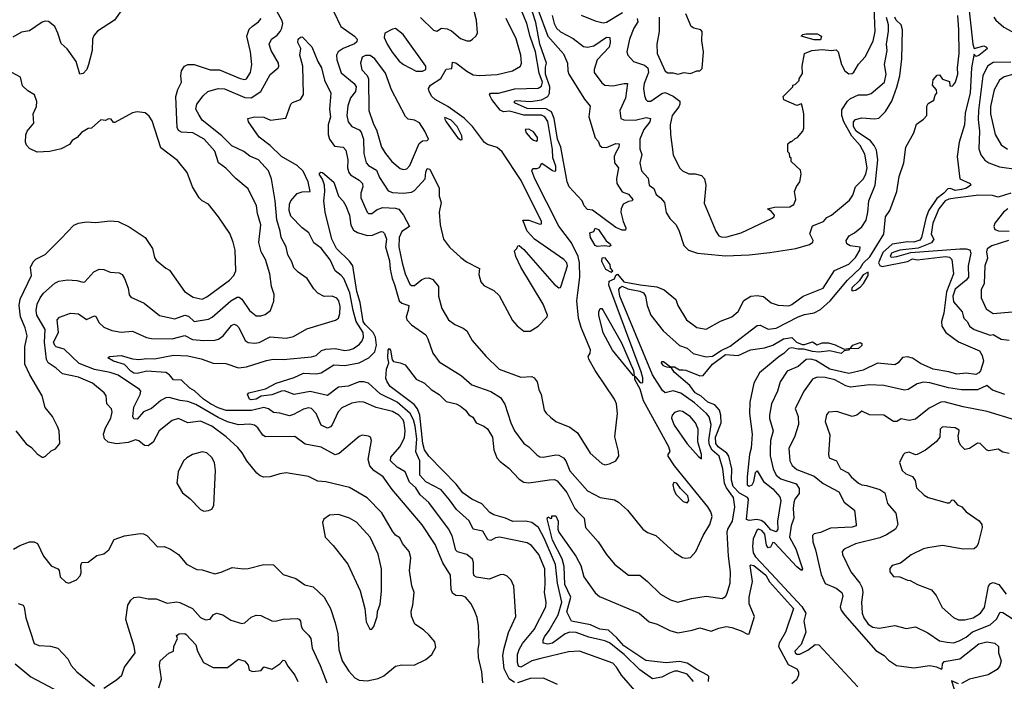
# Model space of a CAD drawing. Extents: x 1552294 to 1694791, y 811929 to 917222.
# Tile 348 of 643: x 1614124 to 1620335, y 892715 to 896888. Entities that reach past the tile are written whole.
import ezdxf

# ---------------------------------------------------------------- set-up
doc = ezdxf.new("R2010")
doc.units = 0

msp = doc.modelspace()

# ---------------------------------------------------------------- linework, layer by layer
at = {"layer": '0CON10XD'}
for points in [[(1620081.3, 897235), (1620136.2, 896735), (1620145, 896707.5), (1620205, 896723.8), (1620222.5, 896715), (1620227.5, 896705), (1620175, 896663.5), (1620155, 896656.7), (1620145, 896670), (1620142.5, 896665), (1620127.8, 896585), (1620120, 896425), (1620088.5, 896301.5), (1620084.4, 896225), (1620048.9, 896115), (1620036.9, 896025), (1620053.3, 895885), (1620118.8, 895855), (1620123.8, 895845), (1620096.5, 895825), (1620065, 895816.6), (1620025, 895812), (1619995, 895823.7), (1619977.4, 895822.6), (1619953.5, 895795), (1619908.6, 895761.4), (1619857.5, 895682.5), (1619839.3, 895635), (1619812.3, 895515), (1619801.2, 895498.8), (1619765, 895485.7), (1619725, 895487), (1619628, 895472), (1619569.4, 895420.6), (1619541.9, 895355), (1619548.7, 895338.7), (1619565, 895331), (1619725, 895363.9), (1619755, 895379.6), (1619785.9, 895374.1), (1619964.6, 895394.6), (1619989.6, 895389.6), (1620004.7, 895375), (1620013.6, 895286.4), (1619969, 895171), (1619953.4, 895036.6), (1619937.9, 894985), (1619940.5, 894955), (1619965.8, 894915), (1620045, 894856.5), (1620179, 894799), (1620195, 894770), (1620203.1, 894735), (1620185, 894674), (1620175, 894660.5), (1620155, 894649.8), (1620095, 894658.8), (1620035, 894652.9), (1619985, 894668), (1619885, 894684.2), (1619805, 894718.9), (1619755, 894753.3), (1619725, 894761.8), (1619691.5, 894758.5), (1619664.3, 894725), (1619645, 894711.8), (1619535, 894721.8), (1619445, 894678.7), (1619355, 894657.7), (1619233.4, 894683.4), (1619145, 894738.6), (1619113.3, 894746.7), (1619084.6, 894745), (1619035, 894700.7), (1618965, 894671.5), (1618920.2, 894605), (1618904.5, 894545), (1618867, 894465), (1618852.7, 894395), (1618852.8, 894372.8), (1618876.3, 894295), (1618859.7, 894235), (1618857.5, 894175), (1618858, 894138), (1618876.3, 894056.3), (1618896.5, 894016.5), (1618925, 893992.5), (1619020.8, 893960.8), (1619041.2, 893931.2), (1619040.7, 893899.3), (1619013.6, 893865), (1619006.8, 893843.2), (1619002.3, 893805), (1619006.9, 893745), (1618990.5, 893695), (1618980, 893625), (1619020.6, 893550.6), (1619060.9, 893425), (1619055, 893414.5), (1619025, 893437.1), (1618885, 893589.2), (1618875, 893590), (1618859.6, 893560.4), (1618845, 893556.7), (1618834.5, 893574.5), (1618825, 893643.5), (1618805, 893667.4), (1618785, 893674.7), (1618774, 893666), (1618750, 893615), (1618745.5, 893565), (1618751, 893525), (1618765, 893501.4), (1618865, 893395.2), (1619057.2, 893187.2), (1619082.5, 893145), (1619070.7, 893095), (1619082.5, 893025), (1619052.6, 892947.4), (1619014.4, 892905), (1619016, 892895), (1619025.7, 892885.7), (1619045, 892885.6), (1619095, 892910.8), (1619142.2, 892947.8), (1619165, 892945.8), (1619411, 892681)], [(1615680.8, 894739.3), (1615723, 894747), (1615785, 894744.1), (1615965, 894761.5), (1615995, 894771.2), (1616028.7, 894801.3), (1616055, 894810.2), (1616115, 894814.2), (1616175, 894802.2), (1616205, 894806.7), (1616229.4, 894815), (1616268.1, 894841.9), (1616285, 894863.3), (1616292.6, 894885), (1616289.8, 894915), (1616245.8, 894985), (1616226.5, 895055), (1616206.9, 895165), (1616167.7, 895255), (1616152.1, 895275), (1616113.6, 895303.6), (1616083, 895373), (1616025, 895447.7), (1615980.3, 895480.3), (1615947.5, 895545), (1615905, 895576.2), (1615835, 895649.1), (1615822.9, 895685), (1615825.9, 895725), (1615835, 895745.6), (1615875, 895792.5), (1615905, 895801.9), (1615956, 895805), (1615943.3, 895865), (1615913.1, 895933.1), (1615875, 895969.5), (1615775.8, 896025.8), (1615705, 896094.2), (1615635, 896147.5), (1615566.7, 896245), (1615563.3, 896265), (1615605, 896276.7), (1615665, 896274.4), (1615705.7, 896255.7), (1615802.6, 896267.4), (1615835, 896356.5), (1615845, 896366.2), (1615894.8, 896385.2), (1615913.8, 896416.2), (1615909.7, 896595), (1615891.1, 896665), (1615897.7, 896707.7), (1615878, 896745), (1615881.4, 896765), (1615895, 896779.2), (1615905, 896780), (1615967.6, 896717.6), (1616004.8, 896624.8), (1616027.1, 896585), (1616047, 896507), (1616086, 896425), (1616078.3, 896325), (1616084.2, 896275), (1616069, 896225), (1616070.2, 896165), (1616079.1, 896135), (1616109.8, 896089.8), (1616164.2, 896084.2), (1616182.2, 896065), (1616194.1, 896005), (1616190.9, 895955), (1616199.2, 895925), (1616210.4, 895910.4), (1616266.1, 895876.1), (1616286.9, 895855), (1616289.3, 895835), (1616276.2, 895795), (1616276.8, 895765), (1616315, 895674.2), (1616325, 895665.6), (1616345, 895666.5), (1616379.8, 895690.2), (1616415, 895704.3), (1616495, 895699.5), (1616515, 895692.5), (1616545.7, 895655), (1616582, 895585), (1616535, 895551.5), (1616518.4, 895515), (1616515.2, 895455), (1616535.7, 895355.7), (1616554.8, 895285), (1616585, 895219.6), (1616595, 895211.5), (1616615, 895212.8), (1616660.7, 895249.3), (1616681.3, 895258.7), (1616705, 895260.6), (1616730, 895250), (1616766.2, 895206.2), (1616766.7, 895145), (1616787.4, 895067.4), (1616828.9, 894995), (1616869.2, 894965), (1616922.3, 894942.3), (1616945.4, 894925.4), (1616978.6, 894865), (1617065, 894765.7), (1617149.2, 894685), (1617285, 894633.1), (1617355, 894637.5), (1617369.7, 894629.7), (1617387.5, 894605), (1617398.6, 894555), (1617414.3, 894525), (1617433.3, 894425), (1617445, 894406), (1617472.1, 894382.1), (1617505, 894354.3), (1617595, 894317.8), (1617642.7, 894282.7), (1617721.4, 894155), (1617795, 894089.2), (1617815, 894080.8), (1617845, 894086), (1617885, 894106.2), (1617903.8, 894135), (1617902, 894165), (1617877.9, 894257.9), (1617894.5, 894405), (1617888, 894465), (1617875.5, 894495), (1617755, 894676.2), (1617715, 894746.7), (1617708.8, 894765), (1617723.3, 894785), (1617723.8, 894806.2), (1617666.1, 894946.1), (1617649.7, 895005), (1617638.8, 895115), (1617643.7, 895165), (1617657.2, 895265), (1617655.9, 895355), (1617646.8, 895395), (1617605, 895480.2), (1617525.8, 895585.8), (1617374.2, 895885), (1617354.3, 895935.7), (1617360, 895950), (1617385, 895950), (1617403, 895957), (1617417, 895983), (1617485, 895937.1), (1617495, 895932.1), (1617506.8, 895935), (1617506.5, 895965), (1617487.4, 896017.4), (1617485, 896069.2), (1617455, 896245.5), (1617436.8, 896275), (1617415.4, 896285.4), (1617305, 896285.5), (1617215, 896311.5), (1617175, 896307.1), (1617155, 896318.5), (1617101.6, 896385), (1617087.9, 896415), (1617094, 896425), (1617145, 896425.6), (1617247.8, 896452.2), (1617393.7, 896456.3), (1617415, 896469.5), (1617421.9, 896495), (1617400.3, 896550.3), (1617376.7, 896685), (1617343, 896783), (1617323.8, 896865), (1617239.8, 897069.8)], [(1614835, 897046.7), (1614721.5, 896885), (1614615, 896815.7), (1614591.2, 896788.8), (1614582.7, 896765), (1614580.9, 896695), (1614558.9, 896605), (1614547.1, 896575), (1614525, 896549.2), (1614504, 896545), (1614481.1, 896625), (1614422.5, 896705), (1614385, 896738), (1614365.7, 896804.3), (1614345, 896846), (1614305, 896876), (1614285, 896880), (1614265, 896873.3), (1614185, 896818.2), (1614135, 896810), (1614081.2, 896778.8)], [(1616651.3, 896901.3), (1616735, 896822), (1616755, 896816.4), (1616785, 896834.2), (1616821.1, 896831.1), (1616847.6, 896817.6), (1616905, 896770), (1616945, 896754.2), (1616965, 896755.8), (1616981.2, 896765), (1617003.4, 896786.6), (1617011.9, 896805), (1617005.6, 896885), (1616970, 897025)], [(1616474.1, 893925.9), (1616416.4, 894005), (1616358.5, 894045), (1616331.8, 894075), (1616321.8, 894115), (1616344.1, 894234.1), (1616336.2, 894255), (1616325, 894261.2), (1616285, 894267.5), (1616265, 894260), (1616138.2, 894151.8), (1616115, 894144.6), (1616025, 894192.1), (1615925, 894211.5), (1615859.1, 894259.1), (1615675, 894257.3), (1615657.4, 894267.4), (1615625.4, 894315), (1615605, 894330), (1615575, 894336.4), (1615505, 894333.8), (1615435, 894351.3), (1615375, 894379), (1615235, 894460.3), (1615185, 894479.2), (1615137.1, 894487.1), (1615065.9, 894505.9), (1615045, 894502.5), (1615014.2, 894485.8), (1614955, 894436.7), (1614905.5, 894415), (1614865, 894368.6), (1614845, 894370.8), (1614838.5, 894385), (1614844.2, 894445), (1614883.9, 894525), (1614887.3, 894545), (1614880, 894555), (1614745, 894646.3), (1614695, 894662.6), (1614595, 894681.9), (1614499.7, 894719.7), (1614405, 894809.6), (1614355, 894824), (1614345, 894832.5), (1614337.6, 894855), (1614368.4, 894915), (1614361.5, 894995), (1614375, 895011.4), (1614445, 895037.8), (1614495, 895033.3), (1614545, 894998), (1614595, 895021.2), (1614605, 895016.7), (1614625, 894977.1), (1614655, 894948.2), (1614705, 894928.5), (1614765, 894917.3), (1614835, 894924.4), (1614924.8, 894884.8), (1614955, 894877.3), (1615085.3, 894875.3), (1615165, 894895.8), (1615215, 894871.4), (1615285, 894864), (1615355, 894866.2), (1615377.4, 894872.6), (1615406.5, 894893.5), (1615460.4, 894959.6), (1615475, 894968.2), (1615491.7, 894961.7), (1615505.9, 894945.9), (1615545.6, 894865), (1615565, 894852.7), (1615605, 894847.1), (1615635, 894852.5), (1615705, 894887.9), (1615805, 894880.4), (1615850.8, 894889.2), (1615935, 894939.5), (1616116.8, 894993.2), (1616134.4, 895005.6), (1616143.6, 895035), (1616145, 895080), (1616136.8, 895115), (1616125, 895132.9), (1616095, 895145.6), (1616045, 895142.9), (1616005, 895164), (1615980.2, 895190.2), (1615938, 895255), (1615880, 895295), (1615853.6, 895323.6), (1615840.9, 895360.9), (1615815.5, 895405), (1615805.6, 895455), (1615772.9, 895515), (1615767.1, 895555), (1615745, 895626.7), (1615735.3, 895745), (1615712.7, 895885), (1615692.7, 895935), (1615630.5, 896005), (1615575, 896027.3), (1615538, 896058), (1615461.8, 896091.8), (1615399.6, 896155), (1615275.4, 896255), (1615255.4, 896285.4), (1615236, 896325), (1615240.8, 896355), (1615281.3, 896408.7), (1615310.8, 896435), (1615375, 896453.5), (1615415, 896451.6), (1615545, 896398.4), (1615585, 896395.2), (1615645.2, 896434.8), (1615705, 896542.9), (1615754.2, 896585), (1615759.2, 896595), (1615755.6, 896615), (1615709.6, 896695), (1615697.5, 896735), (1615711.5, 896765), (1615748.3, 896791.7), (1615767.8, 896815), (1615778.4, 896835), (1615783.8, 896865), (1615778.3, 896885), (1615723, 896985)], [(1616105, 896937.1), (1616150, 896845), (1616235, 896783.8), (1616252.3, 896765), (1616251.1, 896748.9), (1616235, 896735.4), (1616164.1, 896705.9), (1616133.6, 896685), (1616122.9, 896665), (1616123.8, 896636.2), (1616152.5, 896552.5), (1616234.6, 896485), (1616245.7, 896465), (1616242.1, 896435), (1616211.3, 896395), (1616192.9, 896345), (1616188.2, 896285), (1616196.8, 896245), (1616218.5, 896215), (1616265, 896193.3), (1616278.6, 896178.6), (1616292, 896135), (1616294.2, 896045), (1616308.9, 895985), (1616325, 895968.5), (1616375, 895940), (1616393.7, 895893.7), (1616448.4, 895808.4), (1616475, 895798.8), (1616545, 895794.8), (1616595, 895801.6), (1616615, 895810.7), (1616681.1, 895885), (1616685, 895927.5), (1616695, 895950), (1616712, 895945), (1616770, 895825), (1616769.4, 895775), (1616782.3, 895735), (1616770.9, 895675), (1616775.7, 895594.3), (1616797.1, 895505), (1616835, 895452.9), (1616907.5, 895387.5), (1616941.4, 895361.4), (1617025, 895318.8), (1617021.2, 895281.2), (1617033.3, 895235), (1617051.2, 895211.2), (1617115, 895180), (1617148.3, 895148.3), (1617231.7, 894991.7), (1617261.7, 894958.3), (1617305, 894924), (1617345, 894924), (1617394.2, 894955.8), (1617452, 895015), (1617454.3, 895025), (1617426.2, 895095), (1617285, 895327.7), (1617252.8, 895395), (1617245, 895430), (1617260, 895445), (1617267, 895463), (1617275, 895463.8), (1617305, 895439.4), (1617495, 895221.3), (1617525, 895196.5), (1617535, 895199.2), (1617540.2, 895209.8), (1617579.7, 895335), (1617574.7, 895355), (1617556.2, 895375), (1617370.8, 895505), (1617326, 895555), (1617297.5, 895625), (1617335, 895624.6), (1617405, 895598.1), (1617415, 895601.2), (1617415.4, 895615), (1617287.1, 895875), (1617166.6, 896055), (1617135, 896083.2), (1617075, 896101.1), (1617055, 896113.2), (1616980.2, 896215), (1616927.4, 896267.4), (1616825, 896340.6), (1616745.4, 896385), (1616724.6, 896405), (1616706.2, 896435), (1616702.7, 896455), (1616714.4, 896475), (1616781.5, 896518.5), (1616815, 896576.7), (1616849.3, 896580.7), (1616855, 896620), (1616875, 896617.1), (1616945, 896563.6), (1616985, 896540.3), (1617023.6, 896536.4), (1617135, 896541.8), (1617233.3, 896565), (1617282.9, 896595), (1617288.5, 896615), (1617284.5, 896665), (1617255, 896768), (1617193.1, 896895)], [(1617925, 895560.5), (1617885, 895578.5), (1617736.3, 895686.3), (1617705, 895690.8), (1617684.1, 895714.1), (1617671.2, 895745), (1617589.8, 895835), (1617577, 895865), (1617538.1, 896085), (1617515.8, 896135.8), (1617494.9, 896264.9), (1617477.5, 896307.5), (1617445, 896325.3), (1617325, 896328.2), (1617244.6, 896365), (1617244.6, 896375), (1617255, 896378.5), (1617347.1, 896372.9), (1617415, 896382.3), (1617455.8, 896404.2), (1617465.3, 896424.7), (1617468.9, 896465), (1617441.2, 896545), (1617440.7, 896589.3), (1617447.2, 896615), (1617405, 896734.5), (1617380.1, 896870.1), (1617359.5, 896935)], [(1617395, 896948.7), (1617455, 896783.5), (1617555, 896672.1), (1617579.7, 896615), (1617580.9, 896565), (1617588.8, 896545), (1617687.5, 896387.5), (1617723.1, 896343.1), (1617714.2, 896275), (1617755, 896143.3), (1617772.2, 896122.2), (1617782.8, 896095), (1617796, 896084), (1617825, 896082.6), (1617885, 896108.5), (1617905.5, 896105.5), (1617903.8, 896085), (1617885, 896050.4), (1617874.1, 896025), (1617875.3, 895985.3), (1617901.5, 895955), (1617888.9, 895885), (1617891.6, 895855), (1617925, 895803.5), (1617965, 895788.2), (1617992.5, 895755), (1617987.5, 895745), (1617965, 895741.4), (1617931.5, 895725), (1617917.1, 895695), (1617916.2, 895675), (1617931.1, 895615), (1617948.2, 895575), (1617945, 895560.6), (1617925, 895560.5)], [(1617665, 896917.1), (1617755, 896881.8), (1617805, 896868.9), (1617825, 896872.8), (1617925.7, 896934.3)], [(1618018.5, 896895), (1618023.9, 896875), (1617997.6, 896835), (1617970.3, 896765), (1617953.1, 896685), (1617960.8, 896665), (1617995.4, 896625.4), (1618065, 896600.6), (1618085.9, 896585), (1618090.7, 896555), (1618062.6, 896485), (1618058.4, 896455), (1618065, 896410), (1618073.6, 896385), (1618085, 896375.5), (1618105, 896375.3), (1618175, 896421.9), (1618195, 896428.2), (1618246.7, 896406.7), (1618287.9, 896375), (1618288.5, 896355), (1618281.4, 896338.6), (1618240.5, 896285), (1618227.3, 896225), (1618228.9, 896165), (1618245.9, 896035.9), (1618285.8, 895955), (1618305, 895934.2), (1618345, 895916.7), (1618385, 895916.2), (1618425, 895905.8), (1618444.3, 895885), (1618452.7, 895845), (1618441.8, 895731.8), (1618514.2, 895555), (1618534.5, 895524.5), (1618555, 895515.8), (1618585, 895517.8), (1618675.4, 895544.6), (1618866.7, 895635), (1618883.8, 895645), (1618886, 895655), (1618865, 895681.2), (1618840, 895695), (1618884.5, 895705.5), (1618982.1, 895707.9), (1619006.7, 895723.3), (1619020, 895755), (1619011.2, 895805), (1619023, 895837), (1619043.9, 895866.1), (1619053.3, 895915), (1619048.3, 895938.3), (1618990, 895995), (1618990, 896015), (1618981.7, 896021.7), (1618980, 896045), (1618970, 896055), (1618970, 896105), (1618985, 896120), (1618995, 896120), (1619015, 896140), (1619030, 896145), (1619063.3, 896185), (1619070, 896205), (1619070, 896295), (1619062.5, 896335), (1619055, 896357.5), (1619025, 896347.5), (1618943, 896383), (1618940, 896405), (1619000, 896465), (1619000, 896475), (1619015, 896480), (1619040, 896505), (1619040, 896515), (1619061.7, 896548.3), (1619060, 896595), (1619073.3, 896675), (1619120, 896695), (1619185, 896700), (1619245, 896693.3), (1619275, 896698.8), (1619285.8, 896685), (1619308.1, 896605), (1619329.2, 896565), (1619355, 896547.1), (1619375, 896549.4), (1619385, 896558.1), (1619415, 896606.9), (1619457.3, 896655), (1619507.3, 896752.7), (1619520.2, 896815), (1619512.9, 896965)], [(1614185, 893596), (1614215, 893596), (1614236.2, 893585), (1614275, 893503.8), (1614323.6, 893443.6), (1614363.8, 893425), (1614372.5, 893415), (1614378.8, 893375), (1614415, 893340), (1614435, 893333.8), (1614483.3, 893355), (1614505, 893380), (1614511.4, 893398.6), (1614509.4, 893445), (1614515.8, 893464.2), (1614555, 893466), (1614610.5, 893509.5), (1614655, 893518.8), (1614686.2, 893545), (1614720, 893610), (1614785, 893631.9), (1614885, 893647.1), (1614905, 893645.6), (1614926, 893635), (1614994.1, 893564.1), (1615035, 893566.2), (1615075, 893549.4), (1615125, 893514.3), (1615176.7, 893455), (1615241.1, 893421.1), (1615275, 893417.8), (1615355, 893394.2), (1615395.5, 893404.5), (1615465, 893434.2), (1615535.8, 893424.2), (1615565, 893427.5), (1615665, 893451.4), (1615725, 893450), (1615785, 893390), (1615865, 893364.4), (1615923.5, 893323.5), (1615975, 893310.6), (1616045, 893245.6), (1616083.5, 893175), (1616114.5, 893085), (1616130.4, 893015), (1616137.9, 892915), (1616158.2, 892845), (1616199.2, 892779.2), (1616237.9, 892737.9), (1616265, 892722.5), (1616315, 892717.5), (1616385, 892732.5), (1616420.2, 892749.8), (1616495, 892810.9), (1616535, 892819.1), (1616612.7, 892817.3), (1616685, 892852), (1616723.8, 892885), (1616748.3, 892931.7), (1616743.3, 892965), (1616706.8, 893006.8), (1616670.3, 893040.3), (1616616.7, 893075), (1616595.9, 893125.9), (1616592.7, 893157.3), (1616604, 893195), (1616612, 893275), (1616597, 893317), (1616582.5, 893415), (1616591.1, 893495), (1616580, 893535), (1616539.4, 893585), (1616521.1, 893621.1), (1616495, 893637.8), (1616475, 893661.9), (1616407.8, 893777.8), (1616315, 893872.5), (1616205, 893937.5), (1616055, 893972.5), (1616005, 893976.7), (1615945, 894006.7), (1615805, 894029.5), (1615765, 894024.4), (1615705, 894005.6), (1615665, 894003.5), (1615640.7, 894010.7), (1615619.1, 894029.1), (1615556.9, 894105), (1615527.4, 894157.4), (1615500.2, 894190.2), (1615426.3, 894256.3), (1615335, 894324.7), (1615265, 894355.4), (1615185, 894346.5), (1615125, 894372.9), (1615085, 894360.6), (1615004.4, 894295), (1614966.6, 894223.4), (1614935, 894201.1), (1614911.9, 894201.9), (1614875, 894232.9), (1614855, 894238.5), (1614807.4, 894222.6), (1614735, 894213.3), (1614682.9, 894222.9), (1614660, 894245), (1614653.1, 894275), (1614664.6, 894315), (1614699.1, 894375), (1614708.1, 894415), (1614703.2, 894433.2), (1614674.5, 894464.5), (1614670, 894515), (1614656.2, 894535), (1614583.1, 894595), (1614494.2, 894634.2), (1614395, 894654.6), (1614355, 894690.7), (1614303.8, 894725), (1614292.7, 894745), (1614280.5, 894855), (1614284.8, 894935), (1614231.3, 895025), (1614227.5, 895055), (1614234.7, 895095), (1614252.5, 895135), (1614275, 895163.6), (1614345, 895226.7), (1614371.4, 895238.6), (1614425, 895247.1), (1614485, 895244.4), (1614525, 895231.9), (1614535, 895234.2), (1614590.9, 895299.1), (1614625, 895314.4), (1614655, 895311.9), (1614695, 895295.6), (1614752.4, 895292.4), (1614771.5, 895281.5), (1614786, 895256), (1614807.5, 895195), (1614813.7, 895153.7), (1614825, 895137.5), (1614910, 895100), (1615005, 895022.2), (1615102.1, 895002.1), (1615165, 895025.2), (1615188.4, 895018.4), (1615225.3, 894985.3), (1615315, 894998.8), (1615338.3, 895011.7), (1615456.2, 895115), (1615495, 895138), (1615507.7, 895137.7), (1615525, 895125.5), (1615574.2, 895054.2), (1615615, 895020), (1615645, 895020), (1615671.7, 895028.3), (1615706, 895055), (1615726.8, 895113.2), (1615729.4, 895155), (1615711.8, 895205), (1615701.8, 895285), (1615675.4, 895375), (1615646.9, 895425), (1615632.3, 895482.3), (1615645.3, 895595), (1615624.2, 895665), (1615617.7, 895715), (1615565, 895822.5), (1615487.4, 895887.4), (1615425, 895951.1), (1615378.9, 895985), (1615355, 896059.5), (1615287.9, 896135), (1615216, 896175), (1615145, 896180), (1615125, 896188.6), (1615117.9, 896207.9), (1615108.2, 896405), (1615121.5, 896448.5), (1615145.4, 896495), (1615141.2, 896535), (1615145.6, 896565), (1615164, 896595), (1615185, 896606), (1615225, 896606), (1615325, 896572.3), (1615385, 896571.6), (1615515, 896517.2), (1615545, 896511.3), (1615555, 896515.5), (1615580.3, 896555), (1615588, 896605), (1615579.3, 896685), (1615556.7, 896785), (1615571.6, 896828.4), (1615591.7, 896848.3), (1615630.5, 896875), (1615647.3, 896895)], [(1616225, 895335.5), (1616205, 895365.9), (1616122.9, 895445), (1616092.7, 895505), (1616050, 895675), (1616042.5, 895745), (1616049.5, 895805), (1616046.9, 895845), (1616033.2, 895883.2), (1616013.3, 895915), (1616024, 895926), (1616035, 895924.5), (1616105, 895864.3), (1616135.5, 895775), (1616165, 895743.2), (1616181.5, 895715), (1616204.3, 895655), (1616212.3, 895592.3), (1616230.4, 895560.4), (1616255.2, 895545.2), (1616315, 895526.8), (1616350.4, 895529.6), (1616405, 895553.3), (1616415, 895551.4), (1616425, 895539.2), (1616438.3, 895505), (1616432.2, 895455), (1616457.1, 895367.1), (1616460.3, 895315), (1616473.3, 895255), (1616487.5, 895217.5), (1616518.2, 895115), (1616535, 895100.6), (1616578.2, 895085), (1616575.3, 895054.7), (1616561.5, 895015), (1616565.6, 894995), (1616595, 894964.4), (1616685, 894900), (1616699.4, 894875), (1616729.4, 894785), (1616770.9, 894730.9), (1616908, 894645), (1616975, 894585.6), (1617095, 894543.5), (1617157.1, 894505), (1617183.3, 894463.3), (1617221.5, 894345), (1617246.1, 894296.1), (1617305, 894215.8), (1617335, 894194.3), (1617385, 894143.1), (1617405, 894132.2), (1617425, 894130), (1617505, 894143.6), (1617525, 894141.8), (1617555, 894125.6), (1617568.9, 894105), (1617593.4, 894043.4), (1617706.2, 893916.2), (1617785, 893875.4), (1617875, 893859.1), (1617902, 893845), (1617957.5, 893795), (1618055, 893674.2), (1618083.7, 893653.7), (1618136, 893635), (1618255, 893527.1), (1618305, 893495.8), (1618325, 893491.4), (1618355, 893496.2), (1618388.6, 893535), (1618434.4, 893635), (1618478.2, 893705), (1618491.6, 893755), (1618483.8, 893785), (1618465.1, 893815.1), (1618254.4, 894074.4), (1618214.2, 894135.8), (1618213.6, 894146.4), (1618226.2, 894163.8), (1618218.6, 894195), (1618059.1, 894485), (1618038, 894558), (1618005, 894620), (1618005, 894640), (1618033.6, 894603.6), (1618045, 894597.5), (1618055, 894600), (1618055, 894630), (1618045, 894666.7), (1617841, 895215), (1617841.4, 895238.6), (1617876.2, 895253.8), (1617885, 895277.4), (1617895, 895282.9), (1617935, 895236), (1618036.9, 895216.9), (1618142.7, 895202.7), (1618190, 895185), (1618263, 895123), (1618275.6, 895085), (1618330, 894995), (1618395, 894947.8), (1618455, 894936.4), (1618545, 894987.5), (1618615.3, 895014.7), (1618655, 895048), (1618692.6, 895117.4), (1618735, 895144.6), (1618775, 895149.6), (1618815, 895142.5), (1618865, 895102.5), (1618907.6, 895087.6), (1618975, 895084.5), (1618995, 895091.1), (1619065, 895144.6), (1619192.2, 895195), (1619262.9, 895307.1), (1619355, 895346.4), (1619395, 895389.2), (1619423.3, 895435), (1619424.6, 895454.6), (1619362.9, 895462.9), (1619342, 895475), (1619337.5, 895495), (1619355.6, 895525), (1619390, 895545), (1619435, 895582.9), (1619462.5, 895625), (1619474.7, 895675.3), (1619480.3, 895745), (1619519.3, 895845), (1619537.6, 896005), (1619528.6, 896065), (1619514.8, 896095), (1619490, 896125), (1619400.7, 896185), (1619383.4, 896215), (1619383.2, 896245), (1619395, 896259.6), (1619435, 896270), (1619516.2, 896263.8), (1619542.3, 896267.7), (1619585, 896309.4), (1619625.6, 896374.4), (1619656.9, 896463.1), (1619675.2, 896535), (1619688.3, 896641.7), (1619691.9, 896825), (1619684.8, 896855), (1619652.9, 896885), (1619644.1, 896905)], [(1618375.2, 892715), (1618335, 892760.2), (1618275, 892780), (1618255, 892779.4), (1618223, 892767), (1618175, 892740.7), (1618115, 892730.4), (1618035, 892788), (1617936.7, 892885), (1617845, 892957.4), (1617815, 892970.7), (1617714.1, 892994.1), (1617635, 893023), (1617595, 893024.3), (1617565.5, 893015), (1617485, 892956), (1617455, 892950), (1617426.9, 892956.9), (1617425.4, 892975), (1617433.9, 892995), (1617464.3, 893035), (1617520.4, 893135), (1617542.7, 893215), (1617516, 893335), (1617502.8, 893452.8), (1617431.5, 893618.5), (1617396.1, 893685), (1617355, 893717), (1617315, 893724.8), (1617235, 893722.3), (1617188.2, 893745), (1617115, 893766.1), (1617089.5, 893779.5), (1617039.1, 893835), (1616975.2, 893865.2), (1616920, 893905), (1616877.9, 893957.9), (1616704.3, 894135), (1616677.4, 894175), (1616667.4, 894215), (1616647.9, 894395), (1616633.9, 894433.9), (1616611.5, 894461.5), (1616460.6, 894575), (1616441.4, 894605), (1616433.9, 894626.1), (1616437.5, 894685), (1616453.5, 894725), (1616445.6, 894755.6), (1616447.5, 894805), (1616455, 894814), (1616462.5, 894805), (1616472.5, 894742.5), (1616482.1, 894732.1), (1616525, 894724), (1616555, 894710.8), (1616625, 894620.8), (1616678, 894595), (1616719.1, 894555), (1616769.3, 894525), (1616815, 894480), (1616876.7, 894465), (1616905, 894451.4), (1616936, 894425), (1616956.1, 894396.1), (1616982, 894382), (1617003.8, 894345), (1617051.2, 894325), (1617075, 894307.5), (1617106.9, 894255), (1617115.4, 894175), (1617133.5, 894125), (1617155, 894100.9), (1617209.2, 894059.3), (1617275, 893990.9), (1617305, 893971.2), (1617335, 893967.7), (1617465, 893986.9), (1617497.6, 893987.6), (1617515, 893980.7), (1617575.2, 893905.2), (1617625, 893805.6), (1617639.5, 893789.5), (1617684.5, 893745), (1617693.3, 893685), (1617773.1, 893595), (1617824.6, 893514.6), (1617875, 893454), (1617965, 893384.2), (1618035, 893384), (1618085, 893344.2), (1618165.5, 893265.5), (1618229.3, 893229.3), (1618275, 893213.5), (1618361.5, 893238.5), (1618455, 893251.8), (1618555, 893238.1), (1618575, 893250), (1618585, 893264), (1618604.5, 893335), (1618608.5, 893405), (1618594.1, 893505), (1618587, 893655), (1618590.5, 893675), (1618619.7, 893725), (1618634.7, 893815.3), (1618626.6, 893875), (1618583, 893935), (1618570.5, 893965), (1618560, 894055), (1618535.6, 894135), (1618492.8, 894172.8), (1618476.1, 894205), (1618470.2, 894235), (1618484.8, 894335), (1618472.9, 894382.9), (1618456.3, 894405), (1618381.3, 894471.3), (1618295, 894532.5), (1618245, 894547.5), (1618195.5, 894535.5), (1618178.8, 894548.8), (1618115, 894647.5), (1617910.2, 895145), (1617903.7, 895186.3), (1617910.7, 895199.3), (1617925, 895206.7), (1617960.2, 895190.2), (1618035, 895175.6), (1618058.5, 895165), (1618071.2, 895145), (1618082.3, 895085), (1618104.8, 895024.8), (1618182, 894925), (1618285, 894832.6), (1618335, 894816.1), (1618372.9, 894782.9), (1618455, 894762.4), (1618495, 894766.6), (1618547.8, 894802.2), (1618605, 894828.9), (1618775, 894959.5), (1618795, 894961.1), (1618846, 894936), (1618895, 894941.7), (1619035, 895014.5), (1619075, 895029), (1619135, 895038.6), (1619175, 895061.4), (1619235.3, 895114.7), (1619346.5, 895245), (1619427.7, 895322.3), (1619445, 895353.5), (1619486.7, 895393.3), (1619575.1, 895534.9), (1619585.2, 895644.8), (1619611.9, 895685), (1619656.2, 895803.8), (1619670.9, 895899.1), (1619701.4, 895985), (1619714, 896085), (1619763.3, 896175), (1619781.2, 896228.8), (1619825, 896260), (1619846.1, 896283.9), (1619847, 896343), (1619855, 896360), (1619889.3, 896380.7), (1619897.5, 896412.5), (1619910, 896425), (1619907.5, 896445), (1619882.5, 896475), (1619885, 896510), (1619911.7, 896538.3), (1619925, 896540), (1619945, 896512.5), (1619988.3, 896498.3), (1619991.7, 896471.7), (1620005, 896470), (1620015, 896476.7), (1620027.8, 896495), (1620040.9, 896545), (1620039.2, 896585), (1620049.3, 896675), (1620047.7, 896825), (1620042.4, 896915)], [(1617483.2, 896915), (1617494.8, 896865), (1617510.6, 896835), (1617535, 896811.9), (1617615, 896770), (1617680, 896720), (1617705, 896715.4), (1617745, 896723.2), (1617825, 896778.6), (1617847, 896777), (1617848.6, 896745), (1617841.9, 896715), (1617767.6, 896635), (1617747.5, 896575), (1617747.5, 896555), (1617795, 896489.2), (1617815, 896475.5), (1617865, 896471.6), (1617936.7, 896486.7), (1617956.9, 896485), (1617946.2, 896393.8), (1617908.9, 896315), (1617915, 896266.2), (1617935, 896256.7), (1618005.6, 896255.6), (1618075, 896271.6), (1618102.9, 896265), (1618099.1, 896245), (1618060.4, 896195), (1618035.4, 896134.6), (1618034.7, 896074.7), (1618047.3, 896037.3), (1618036.5, 895985), (1618045.5, 895935.5), (1618088.5, 895888.5), (1618093.8, 895843.8), (1618125, 895824.3), (1618139.4, 895785), (1618166.9, 895765), (1618191.4, 895735), (1618202.1, 895672.1), (1618225, 895634), (1618264.7, 895594.7), (1618283.8, 895555), (1618312.2, 895465), (1618341.8, 895435), (1618399.2, 895415), (1618575, 895398.4), (1618725, 895404.7), (1618855, 895419.9), (1619020, 895445), (1619105, 895470.2), (1619126.5, 895485), (1619129.5, 895495), (1619108.1, 895538.1), (1619125, 895588.1), (1619193.5, 895616.5), (1619215, 895641.1), (1619245, 895655.8), (1619359.2, 895750.8), (1619379, 895781), (1619395.3, 895835), (1619445, 895882.3), (1619461.9, 895915), (1619469.3, 895955), (1619455, 896039.4), (1619424.7, 896095), (1619373.6, 896153.6), (1619322.8, 896245), (1619309.6, 896285), (1619309.1, 896320.9), (1619345, 896374.6), (1619365, 896390.5), (1619415, 896413.9), (1619470, 896415), (1619495, 896422.9), (1619579.2, 896495), (1619590.2, 896545), (1619578.4, 896605), (1619596.5, 896693.5), (1619592.4, 896735), (1619604.8, 896815.2), (1619604.8, 896855), (1619592.6, 896902.6)], [(1618156.9, 896905), (1618158.2, 896815), (1618143.1, 896735), (1618145.3, 896675), (1618195, 896564), (1618212.4, 896552.4), (1618245, 896553.5), (1618275, 896545.7), (1618315, 896554.4), (1618355, 896550), (1618395, 896565.7), (1618415, 896565.8), (1618428.6, 896581.4), (1618438.3, 896685), (1618426.1, 896755), (1618429.7, 896815), (1618420.6, 896825), (1618375.6, 896835), (1618360.4, 896845), (1618325.7, 896925)], [(1620268.2, 896905), (1620281.9, 896885), (1620332.2, 896842.2), (1620382, 896815)], [(1616665, 896563.7), (1616685.4, 896575), (1616685.8, 896595), (1616543.9, 896795), (1616495, 896831.9), (1616475, 896829.4), (1616426.7, 896803.3), (1616423.3, 896776.7), (1616441.8, 896735), (1616472.9, 896682.9), (1616517.8, 896627.8), (1616545, 896605.8), (1616624.1, 896564.1), (1616665, 896563.7)], [(1619135, 896760.9), (1619052.5, 896785), (1619063.3, 896795), (1619085, 896799.6), (1619155, 896799.7), (1619180.8, 896785), (1619175, 896761.9), (1619135, 896760.9)], [(1616545, 895944.4), (1616565, 895948), (1616585, 895968), (1616643.2, 896106.8), (1616665, 896124.2), (1616695, 896125.7), (1616702.2, 896135), (1616680.6, 896185), (1616645, 896237.5), (1616615, 896255.7), (1616575, 896261.4), (1616557.4, 896277.4), (1616470, 896445), (1616430.5, 896550.5), (1616365, 896640.7), (1616335, 896661.6), (1616305, 896663.6), (1616285, 896651.4), (1616273.1, 896615), (1616282.8, 896572.8), (1616316.2, 896536.2), (1616323.4, 896515), (1616327.3, 896315), (1616353.1, 896235), (1616377.8, 896187.8), (1616406.8, 896085), (1616430.8, 896045), (1616472.2, 895995), (1616525, 895948.8), (1616545, 895944.4)], [(1620375, 896620.9), (1620265, 896618), (1620228.2, 896595), (1620198.7, 896535), (1620172.2, 896315), (1620169.8, 896259.8), (1620177.6, 896185), (1620173.3, 896073.3), (1620186.5, 896035), (1620212.4, 896002.4), (1620237.5, 895985), (1620305, 895961.2), (1620425, 895942.5)], [(1614098.8, 894295), (1614165, 894214), (1614199.5, 894189.5), (1614235, 894150), (1614265, 894130), (1614275, 894130), (1614287.5, 894135), (1614321.7, 894168.3), (1614349.3, 894180.7), (1614377.5, 894215), (1614373.1, 894295), (1614362.6, 894322.6), (1614331.4, 894385), (1614285, 894442.5), (1614266.2, 894515), (1614188.4, 894648.4), (1614157.5, 894715), (1614155.5, 894825), (1614171.9, 894895), (1614159.5, 894945), (1614129.3, 895015), (1614121.3, 895085), (1614127.6, 895125), (1614198.8, 895275), (1614192.9, 895325), (1614208.9, 895361.1), (1614225, 895377.1), (1614285, 895406.7), (1614385, 895507.5), (1614465, 895592), (1614495, 895605.8), (1614545, 895614.2), (1614605, 895610), (1614695, 895620), (1614745, 895615.8), (1614815, 895581.4), (1614916, 895515), (1614961.9, 895445), (1614975, 895387.5), (1614985, 895371.2), (1615045, 895321.2), (1615068.7, 895308.7), (1615164, 895174), (1615218.8, 895138.8), (1615275, 895126.2), (1615305, 895140), (1615446.7, 895245), (1615475.7, 895275), (1615486.9, 895305), (1615482.5, 895435), (1615471.1, 895485), (1615449.3, 895539.3), (1615378.1, 895645), (1615315, 895724.2), (1615275, 895746.9), (1615257.1, 895765), (1615215, 895834), (1615180, 895925), (1615120, 896000), (1615015, 896080), (1614960.3, 896250.3), (1614940.9, 896280.9), (1614915, 896300.8), (1614865, 896307.1), (1614835, 896302), (1614725, 896240), (1614715, 896240), (1614701.7, 896261.7), (1614685, 896262.5), (1614665, 896253.3), (1614635, 896256.7), (1614576, 896204), (1614555, 896202.5), (1614515, 896176.7), (1614486.7, 896145), (1614455, 896126), (1614439.1, 896100.9), (1614385, 896073.3), (1614315, 896057.9), (1614235, 896053.1), (1614186.8, 896076.8), (1614166.7, 896096.7), (1614160, 896115), (1614163.1, 896163.1), (1614171.9, 896185), (1614212.9, 896235), (1614210, 896295), (1614229.7, 896340.3), (1614231.7, 896371.7), (1614217.5, 896415), (1614175, 896440), (1614141.7, 896471.7), (1614130, 896525), (1614075.5, 896555.5)], [(1620395, 896545.2), (1620333, 896527), (1620303.6, 896506.4), (1620271.6, 896445), (1620248.2, 896341.8), (1620248.1, 896295), (1620276.5, 896165), (1620315, 896098.9), (1620355, 896071.1)], [(1616905, 896130.5), (1616915, 896132.5), (1616913.8, 896155), (1616883.1, 896215), (1616845, 896255.2), (1616805, 896272.5), (1616803.1, 896265), (1616813.9, 896245), (1616885, 896145.6), (1616905, 896130.5)], [(1617385, 896121.5), (1617390.9, 896129.1), (1617389.3, 896145), (1617365, 896181.5), (1617335, 896196.9), (1617311.4, 896195), (1617319.1, 896175), (1617345, 896145.9), (1617365, 896128.8), (1617385, 896121.5)], [(1620375, 895793.8), (1620295, 895768), (1620259.3, 895779.3), (1620175, 895781.4), (1620025, 895762.4), (1619985, 895755.8), (1619961.9, 895745), (1619921.7, 895695), (1619884.2, 895605), (1619873.8, 895535), (1619890, 895505), (1619875, 895481.2), (1619792.2, 895447.8), (1619675, 895434.3), (1619644, 895425), (1619622.2, 895415), (1619614.2, 895395), (1619625, 895390.9), (1619656.2, 895395), (1619745, 895420.6), (1620055, 895444.1), (1620094, 895444), (1620116.8, 895436.8), (1620123.3, 895415), (1620107.5, 895335), (1620108.7, 895265), (1620095.1, 895244.9), (1620025, 895188.2), (1620010.4, 895145), (1620015, 895107.9), (1620068.4, 895045), (1620075, 895021.2), (1620079.6, 895005), (1620102.4, 894982.4), (1620115.7, 894955.7), (1620143.8, 894933.8), (1620245, 894899.3), (1620265, 894902.7), (1620315, 894874.1), (1620365, 894866.2)], [(1620356.5, 895695), (1620330, 895675), (1620275.2, 895604.8), (1620268.1, 895585), (1620275.4, 895565), (1620297.1, 895557.1), (1620364.7, 895554.7)], [(1617845, 895456.9), (1617811.6, 895461.6), (1617767, 895457), (1617755, 895463.4), (1617723.9, 895515), (1617719.4, 895545), (1617745, 895552.2), (1617755, 895573.5), (1617775, 895565.3), (1617822.6, 895492.6), (1617847.9, 895475), (1617853.1, 895465), (1617845, 895456.9)], [(1620360.8, 895495), (1620255, 895461.1), (1620227.3, 895442.7), (1620222.3, 895425), (1620228.2, 895385), (1620212.8, 895335), (1620208.1, 895225), (1620188.8, 895185), (1620188.2, 895135), (1620220, 895065), (1620265, 895035.6), (1620385, 895046.2)], [(1617854.6, 895295.4), (1617865, 895304.7), (1617850.9, 895320.9), (1617848.8, 895345), (1617816.8, 895386.8), (1617796.5, 895385), (1617793.5, 895365), (1617819, 895315), (1617854.6, 895295.4)], [(1618019.9, 892639.9), (1617920, 892755), (1617889.2, 892805), (1617865, 892830), (1617655, 892904.6), (1617585, 892901.1), (1617411.6, 892858.4), (1617355, 892844.8), (1617285, 892803.8), (1617270.2, 892810.2), (1617263.9, 892833.9), (1617263.9, 892885), (1617274.2, 892915.8), (1617295.9, 892954.1), (1617368.3, 893041.7), (1617442.9, 893185), (1617445.3, 893215), (1617433.6, 893275), (1617439.5, 893325), (1617435.8, 893425), (1617399.4, 893515), (1617351.7, 893571.7), (1617325, 893589.1), (1617150, 893625), (1617125, 893620.4), (1617095, 893604.4), (1617077.3, 893607.3), (1617045, 893661.4), (1616985, 893675.7), (1616958.3, 893728.3), (1616878.6, 893798.6), (1616835, 893860.4), (1616782.2, 893922.2), (1616685, 893974), (1616648.8, 894015), (1616647.5, 894105), (1616622, 894162), (1616629, 894245), (1616618.5, 894325), (1616608.1, 894365), (1616587.3, 894405), (1616505, 894475.4), (1616397.6, 894527.6), (1616325, 894596.5), (1616295.2, 894605.2), (1616265, 894604.3), (1616195, 894577.9), (1616135, 894570.3), (1616065, 894517.3), (1615956.5, 894543.5), (1615855, 894524.6), (1615795, 894548.4), (1615775, 894546.1), (1615715, 894521.9), (1615646.7, 894513.2), (1615615, 894494.7), (1615585, 894491.4), (1615573.8, 894495), (1615560, 894525), (1615570, 894535), (1615675, 894560.6), (1615741.2, 894595), (1615855, 894631.5), (1615915, 894658.5), (1615995, 894654.5), (1616025, 894660.2), (1616105, 894710.9), (1616175, 894706.8), (1616265, 894724.8), (1616326, 894755), (1616365, 894792.5), (1616374.4, 894835), (1616367.7, 894885), (1616354.3, 894915), (1616303.7, 894965), (1616291.6, 894985), (1616271.5, 895105), (1616249.7, 895175), (1616225, 895335.5)], [(1619375, 895178.1), (1619395, 895183.1), (1619425, 895201.1), (1619447.1, 895225), (1619475.5, 895275), (1619475.6, 895295.6), (1619445, 895280), (1619418.2, 895241.8), (1619375, 895198.8), (1619370.8, 895185), (1619375, 895178.1)], [(1617995, 894642.5), (1617864.1, 894804.1), (1617805, 894914.2), (1617776.2, 895023.8), (1617776.2, 895045), (1617785, 895067.5), (1617795, 895066.2), (1617805, 895053.3), (1617920.5, 894850.5), (1617996, 894675), (1618000, 894645), (1617995, 894642.5)], [(1618895, 893657.6), (1618861.5, 893671.5), (1618825, 893714), (1618800.5, 893730.5), (1618773.7, 893736.3), (1618725, 893729.2), (1618709.5, 893735), (1618722, 893865), (1618714.6, 893875), (1618665, 893902.6), (1618625, 893944.8), (1618612.9, 893985), (1618615.6, 894055), (1618596.4, 894136.4), (1618585.3, 894155.3), (1618529.2, 894195), (1618514.8, 894215), (1618514, 894255), (1618548.1, 894345), (1618547.2, 894395), (1618539.1, 894425), (1618509, 894459), (1618465, 894476.8), (1618423.4, 894513.4), (1618384.7, 894535), (1618350.7, 894580.7), (1618253.1, 894665), (1618235, 894692.5), (1618205, 894696), (1618185, 894705.7), (1618171.9, 894725), (1618175, 894733.3), (1618185, 894733.1), (1618228.3, 894698.3), (1618255, 894698.8), (1618285, 894680), (1618309.2, 894679.2), (1618325, 894678.6), (1618415, 894643.1), (1618435, 894643.3), (1618494.8, 894715), (1618575, 894777.3), (1618655, 894770), (1618734, 894806), (1618821.2, 894818.8), (1618875, 894835.4), (1618942.5, 894875), (1618995, 894884.3), (1619024.5, 894854.5), (1619060.6, 894840.6), (1619075, 894840), (1619125, 894856.7), (1619155, 894836.7), (1619185, 894850.6), (1619225, 894850.5), (1619268.2, 894838.2), (1619325, 894810), (1619363.6, 894816.4), (1619378.8, 894835), (1619425, 894851.8), (1619435, 894846.9), (1619435, 894832.5), (1619415, 894813.5), (1619357.5, 894812.5), (1619352.5, 894805), (1619325, 894800), (1619305, 894782.2), (1619235, 894800.5), (1619165, 894791.9), (1619125, 894795.4), (1619071.1, 894811.1), (1619035, 894809.5), (1618995, 894818.3), (1618975, 894814.4), (1618945, 894782.3), (1618915.3, 894764.7), (1618790, 894660), (1618754.6, 894595), (1618730, 894475), (1618726.8, 894405), (1618745.2, 894275), (1618738.8, 894185), (1618728.4, 894145), (1618712.7, 894005), (1618712.7, 893955), (1618725, 893945.8), (1618745.2, 893954.8), (1618754.7, 893975), (1618765, 894032), (1618775, 894042), (1618815.9, 893975.9), (1618875, 893930.3), (1618918.4, 893878.4), (1618925.2, 893855.2), (1618904.4, 893725), (1618905.2, 893675), (1618895, 893657.6)], [(1617245, 892707.8), (1617211, 892731), (1617180.6, 892795), (1617172.5, 892875), (1617177.8, 892915), (1617207.4, 893022.6), (1617252.5, 893125), (1617240, 893315), (1617225, 893353.8), (1617198.9, 893378.9), (1617175, 893388.1), (1617155, 893387.1), (1617085, 893360.3), (1617005, 893372.7), (1616991.1, 893381.1), (1616985.5, 893395), (1616987.3, 893465), (1616979.4, 893485), (1616944.7, 893514.7), (1616885, 893532), (1616875, 893541.5), (1616851.9, 893631.9), (1616827.9, 893677.9), (1616705, 893842.9), (1616650.6, 893890.6), (1616621.8, 893935), (1616582.3, 893972.3), (1616556, 894036), (1616504.6, 894065), (1616463.1, 894105), (1616465, 894130), (1616522.4, 894195), (1616551.5, 894251.5), (1616556.1, 894295), (1616550.2, 894345), (1616542.4, 894365), (1616515, 894394.7), (1616475, 894417), (1616373.1, 894443.1), (1616295, 894475.4), (1616265, 894479.1), (1616219.5, 894470.5), (1616155, 894439.6), (1616132.8, 894415), (1616095, 894333.5), (1616085, 894320), (1616065, 894311.8), (1616025, 894331.2), (1615994.1, 894405), (1615965, 894436.1), (1615945, 894439.2), (1615915, 894432.7), (1615852.2, 894397.8), (1615825, 894390), (1615765, 894406.2), (1615725, 894410), (1615693.4, 894433.4), (1615665, 894441.3), (1615586.7, 894423.3), (1615426.4, 894423.6), (1615375, 894439.4), (1615327.6, 894465), (1615283.1, 894495), (1615226.6, 894546.6), (1615196.9, 894565), (1615145, 894614.3), (1615095, 894616.7), (1615068.2, 894648.2), (1615045, 894662.9), (1614925, 894671.3), (1614865, 894657.5), (1614845, 894659.1), (1614825, 894671.9), (1614785, 894714.2), (1614715, 894734.8), (1614680, 894755), (1614690, 894765), (1614765, 894771.1), (1614835, 894748.6), (1614874.7, 894745.3), (1614925, 894752.3), (1614975, 894749.3), (1615095, 894772.5), (1615185, 894767.9), (1615268.3, 894748.3), (1615345, 894721.8), (1615425, 894720), (1615505, 894692.1), (1615555, 894699.6), (1615680.8, 894739.3)], [(1620337.3, 894525), (1620261, 894551), (1620225, 894580.4), (1620165, 894554.7), (1620065.6, 894554.4), (1619982.7, 894567.3), (1619865, 894598.5), (1619825, 894601.6), (1619785, 894590.8), (1619729.2, 894555), (1619705, 894552.2), (1619575, 894581.8), (1619485, 894584.7), (1619365, 894570.7), (1619335, 894579.5), (1619265, 894616.4), (1619205, 894630.9), (1619155, 894634.6), (1619125, 894620.9), (1619072.6, 894547.4), (1619014.5, 894435.5), (1619035.3, 894385), (1619036.1, 894335), (1619011.6, 894255), (1618974.7, 894185.3), (1618981.3, 894105), (1618997.3, 894077.3), (1619025, 894052), (1619135, 894009), (1619192.5, 893962.5), (1619289.9, 893909.9), (1619325, 893844.4), (1619390.6, 893795), (1619400.6, 893705), (1619399.2, 893695), (1619375, 893686.6), (1619237.9, 893682.1), (1619175, 893653.5), (1619134.8, 893645.2), (1619124.7, 893635.3), (1619125.9, 893595), (1619144, 893545), (1619179.6, 893389.6)], [(1620405, 894363.1), (1620227.1, 894417.1), (1620075, 894445.9), (1619955, 894479.1), (1619933.7, 894476.3), (1619861.4, 894438.6), (1619775, 894368.9), (1619735, 894360.4), (1619685, 894371.4), (1619655.7, 894354.3), (1619635, 894353.2), (1619573.9, 894393.9), (1619485, 894395.6), (1619435, 894419.4), (1619405.3, 894394.7), (1619375, 894385.9), (1619277.8, 894417.8), (1619225, 894412.2), (1619213.1, 894396.9), (1619204.5, 894355), (1619235, 894270), (1619225.5, 894145), (1619229.2, 894125), (1619276.7, 894105), (1619301.2, 894055), (1619350.5, 894030.5), (1619368.6, 894005), (1619415.5, 893965), (1619435, 893955.3), (1619465, 893951.2), (1619549.4, 893925), (1619580, 893905), (1619597.8, 893837.8), (1619650.8, 893775), (1619662.7, 893705), (1619647.5, 893675), (1619591.7, 893638.3), (1619548.7, 893621.3), (1619396.9, 893583.1), (1619325, 893548), (1619311.2, 893535), (1619314, 893515), (1619367.5, 893405), (1619423.1, 893335), (1619438.7, 893305), (1619442.7, 893275), (1619433.9, 893215), (1619437.8, 893145), (1619447.8, 893115), (1619475, 893075.6), (1619505, 893056.9), (1619545, 893051.5), (1619645, 893068.1), (1619715, 893049.2), (1619775, 893058.6), (1619852, 893022), (1619925, 892970.5), (1619975, 892961.5), (1620015, 892958.9), (1620049.7, 892970.3), (1620095, 892994.7), (1620135, 893027.8), (1620245, 893072.3), (1620285, 893106.9), (1620308.1, 893151.9), (1620325, 893148.8), (1620385, 893110.8)], [(1618425, 894118.8), (1618425, 894146.7), (1618401.4, 894225), (1618403.1, 894305), (1618387.8, 894345), (1618353.8, 894385), (1618305, 894416.1), (1618285, 894420.4), (1618255, 894411.8), (1618240.4, 894395), (1618236.1, 894375), (1618251.9, 894331.9), (1618333.2, 894213.2), (1618405, 894133.2), (1618425, 894118.8)], [(1620365, 894152.5), (1620325, 894160), (1620295, 894178.8), (1620235, 894170), (1620222.5, 894175), (1620182.5, 894215), (1620165, 894218), (1620115.9, 894184.1), (1620085, 894177.5), (1620059.2, 894205), (1620048.5, 894228.5), (1620043.8, 894265), (1620048.8, 894281.2), (1620049.8, 894299.8), (1620025, 894313.5), (1619945, 894320), (1619930, 894305), (1619928.8, 894255), (1619903.8, 894225), (1619837.2, 894172.8), (1619785, 894146), (1619775, 894143.8), (1619735, 894160.6), (1619706.7, 894155), (1619695.8, 894144.2), (1619673.8, 894095), (1619691.2, 894045), (1619714.3, 894024.3), (1619755, 894007.5), (1619771.7, 893981.7), (1619781.4, 893935), (1619829.4, 893889.4), (1619855, 893874.5), (1619975, 893840.6), (1619988.6, 893841.4), (1620005, 893860), (1620015, 893857.1), (1620038.7, 893828.7), (1620066.3, 893816.3), (1620095, 893784.2), (1620177, 893727), (1620192.2, 893705), (1620194.5, 893685), (1620169.1, 893585), (1620160.5, 893565), (1620145, 893551.1), (1620075, 893548.5), (1619945, 893572.2), (1619852.7, 893557.3), (1619825, 893550), (1619748, 893512), (1619679.1, 893460.9), (1619627.5, 893445), (1619612.7, 893427.3), (1619612, 893405), (1619635, 893376.2), (1619675, 893373.3), (1619725, 893352.5), (1619741.7, 893351.7), (1619787.5, 893325), (1619875, 893291.9), (1619905, 893255.7), (1619941.8, 893181.8), (1620015, 893117.3), (1620045, 893103.2), (1620085, 893102.4), (1620138.1, 893115), (1620185.5, 893144.5), (1620208.9, 893181.1), (1620235, 893316.2), (1620247.8, 893332.2), (1620265, 893338.9), (1620299.4, 893325), (1620345.5, 893265)], [(1615285, 893788.8), (1615315, 893792), (1615335, 893802), (1615349.2, 893825), (1615360, 894045), (1615351.9, 894095), (1615335, 894128), (1615305, 894155.8), (1615275, 894162.5), (1615213.3, 894145), (1615178.8, 894125), (1615158, 894105), (1615123, 894037), (1615115.8, 893965), (1615150, 893905), (1615198.3, 893868.3), (1615265, 893798.8), (1615285, 893788.8)], [(1618335, 893840), (1618344.2, 893855.8), (1618337.7, 893885), (1618291.3, 893931.3), (1618268.1, 893965), (1618250.6, 893969.4), (1618244.2, 893955), (1618249.2, 893925), (1618263.8, 893895), (1618309.7, 893849.7), (1618335, 893840)], [(1617045.6, 892705), (1617039.2, 892775), (1617018.4, 892865), (1617016.2, 892915), (1617022.9, 892955), (1617017.5, 893065), (1617008.7, 893118.7), (1616995.6, 893155.6), (1616971.4, 893205), (1616935.7, 893245), (1616915, 893254.5), (1616875, 893256.4), (1616855, 893271.4), (1616846.7, 893295), (1616841.5, 893385), (1616792.8, 893462.8), (1616745, 893578.1), (1616662.7, 893702.7), (1616474.1, 893925.9)], [(1616345, 893043.3), (1616358.8, 893061.2), (1616378.9, 893125), (1616381.9, 893155), (1616397.4, 893202.6), (1616406.3, 893283.7), (1616405.4, 893425.4), (1616385, 893516.7), (1616335.6, 893625), (1616248.5, 893718.5), (1616205, 893744.4), (1616135, 893767.1), (1616077.7, 893762.3), (1616042.3, 893737.7), (1616033.9, 893716.1), (1616050.8, 893625), (1616101.7, 893571.7), (1616193.8, 893455), (1616272.5, 893285), (1616301.4, 893175), (1616309.5, 893089.5), (1616333.3, 893045), (1616345, 893043.3)], [(1618469.1, 892715), (1618470, 892745), (1618462.5, 892755), (1618395, 892789.4), (1618335, 892829.2), (1618285, 892840.8), (1618201.1, 892831.1), (1618074.4, 892845.6), (1617935, 892938.5), (1617890.5, 892990.5), (1617837.6, 893037.6), (1617783.5, 893045), (1617725, 893071), (1617605.2, 893095.2), (1617574.5, 893154.5), (1617600.3, 893245), (1617563.4, 893325), (1617559.4, 893439.4), (1617546.8, 893486.8), (1617484.3, 893605), (1617450.3, 893739.7), (1617455, 893752.5), (1617475, 893742.5), (1617480, 893745), (1617480, 893760), (1617505, 893758), (1617520.9, 893725), (1617518.6, 893675), (1617525, 893656.7), (1617631.4, 893505), (1617664.4, 893445), (1617681.9, 893375), (1617753.1, 893273.1), (1617780.9, 893250.9), (1618031.9, 893145), (1618095, 893090), (1618145.8, 893075), (1618225.3, 893035.3), (1618275, 893020.3), (1618365, 893037.3), (1618415, 893053.6), (1618485, 893030.6), (1618535, 893050.6), (1618580.7, 893060.7), (1618615, 893055.5), (1618675, 893034.5), (1618715, 893013.1), (1618725, 893014), (1618758.5, 893125), (1618726.1, 893205), (1618724.3, 893245), (1618745.3, 893345), (1618731.2, 893445), (1618735, 893450.6), (1618755, 893445.6), (1618829.8, 893385), (1618853.3, 893343.3), (1619005.9, 893175), (1618955.2, 893025), (1618913.8, 892955), (1618909.6, 892935), (1618970.4, 892820.4), (1619025.2, 892795), (1619037, 892775), (1619036.3, 892755), (1619024.8, 892725), (1618995, 892700.4)], [(1614085, 893548), (1614125, 893572), (1614185, 893596)], [(1619179.6, 893389.6), (1619205, 893331.9), (1619275, 893303.5), (1619310, 893275), (1619316.1, 893255), (1619300.2, 893185), (1619306, 893165), (1619327.1, 893135), (1619525, 892910.2), (1619577.7, 892877.7), (1619605, 892847.8), (1619655, 892814.5), (1619765, 892801.2), (1619865, 892815.4), (1619907.3, 892807.3), (1619937.5, 892792.5), (1619943, 892797), (1619944, 892825), (1619955, 892840.4), (1620055, 892857.3), (1620175, 892951.1), (1620225, 892964.6), (1620275, 892955.6), (1620298.2, 892935), (1620297.3, 892895), (1620314.7, 892845), (1620307.3, 892812.7), (1620290.2, 892789.8), (1620233.3, 892756.7), (1620115, 892729.1), (1620065, 892701.1)], [(1614115, 893205.7), (1614146, 893195), (1614153, 893183), (1614163.5, 893115), (1614214.5, 892954.5), (1614245, 892941.1), (1614317.7, 892937.7), (1614365, 892923.3), (1614426.8, 892856.8), (1614449.2, 892815), (1614484.3, 892775), (1614595, 892683.8)], [(1614655, 892672.9), (1614735.3, 892724.7), (1614768.9, 892755), (1614784.6, 892805), (1614851.5, 892895), (1614845.5, 892935), (1614793.3, 893105), (1614805.6, 893195), (1614825, 893228), (1614845, 893244.2), (1614875, 893247.1), (1614935, 893235.6), (1614985, 893236.5), (1615055, 893208.5), (1615115, 893216.4), (1615133.3, 893213.3), (1615213.6, 893173.6), (1615265, 893117.8), (1615296, 893104), (1615325, 893106.7), (1615344.5, 893135.5), (1615365, 893145.7), (1615405, 893134.5), (1615455, 893100.8), (1615525, 893079.4), (1615545, 893084.4), (1615585, 893120), (1615615, 893133.1), (1615645, 893129.4), (1615715, 893096.9), (1615735, 893095.7), (1615785, 893107.8), (1615875, 893111.1), (1615887.8, 893107.8), (1615895.4, 893095.4), (1615898.5, 893065), (1615907.5, 893045), (1615948.1, 893005), (1615960, 892985), (1615968.2, 892925), (1616019.2, 892815), (1616061.5, 892705)], [(1615001.9, 892675), (1615018.9, 892731.1), (1615006.2, 892815), (1615009.4, 892845), (1615065, 892892.5), (1615093.3, 892905), (1615097.1, 892935), (1615118.8, 892985), (1615113.3, 893005), (1615130, 893015), (1615165, 893017.5), (1615175, 893011.4), (1615234.6, 892945), (1615245.9, 892905), (1615284, 892834), (1615345, 892802.9), (1615435, 892802.5), (1615505, 892855.5), (1615545, 892841.9), (1615565, 892816.2), (1615572, 892785), (1615595, 892777.1), (1615647.1, 892782.9), (1615665, 892806), (1615715, 892791.5), (1615764, 892826), (1615785, 892848.9), (1615796.3, 892846.3), (1615815, 892810), (1615860, 892755), (1615878.1, 892715)], [(1614095, 892826), (1614194.4, 892744.4), (1614445, 892611.5)], [(1617515.7, 892695.7), (1617427.5, 892735), (1617345, 892732.5), (1617265, 892704.7)], [(1620045, 892700), (1620002, 892718), (1620019, 892665)]]:
    msp.add_lwpolyline(points, dxfattribs=at)

doc.saveas('drawing.dxf')
